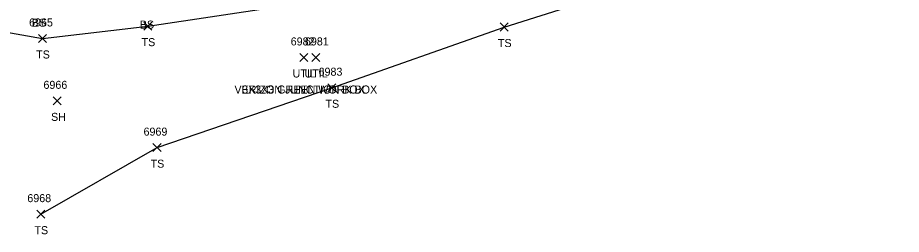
# Model space of a CAD drawing. Extents: x 1678863 to 1683592, y 407783 to 418211.
# Drawn here: x 1680616.3 to 1680837, y 408943.5 to 408997.5 of the extents above; entities that cross this region are included whole.
import ezdxf

# ---------------------------------------------------------------- set-up
doc = ezdxf.new("R2010")
doc.units = 0
for name, color, linetype in [('L_A', 7, 'Continuous'), ('L_I', 7, 'Continuous'), ('L_TIC', 7, 'Continuous'), ('LELB', 7, 'Continuous'), ('U_A', 7, 'Continuous'), ('U_C', 7, 'Continuous'), ('U_I', 7, 'Continuous'), ('UDEFAULT', 7, 'Continuous')]:
    doc.layers.add(name, color=color, linetype=linetype)

msp = doc.modelspace()

# ---------------------------------------------------------------- linework, layer by layer
at = {"layer": 'L_TIC'}
for points in [[(1680647.86, 408994.44), (1680649.86, 408996.44)], [(1680649.86, 408994.44), (1680647.86, 408996.44)], [(1680736.87, 408994.22), (1680738.87, 408996.22)], [(1680738.87, 408994.22), (1680736.87, 408996.22)], [(1680621.52, 408991.36), (1680623.52, 408993.36)], [(1680623.52, 408991.36), (1680621.52, 408993.36)], [(1680693.79, 408979.06), (1680695.79, 408981.06)], [(1680695.79, 408979.06), (1680693.79, 408981.06)], [(1680625.17, 408975.79), (1680627.17, 408977.79)], [(1680627.17, 408975.79), (1680625.17, 408977.79)], [(1680650.12, 408964.11), (1680652.12, 408966.11)], [(1680652.12, 408964.11), (1680650.12, 408966.11)], [(1680621.09, 408947.51), (1680623.09, 408949.51)], [(1680623.09, 408947.51), (1680621.09, 408949.51)]]:
    msp.add_lwpolyline(points, dxfattribs=at)
at = {"layer": 'LELB'}
for points in [[(1680622.09, 408948.51), (1680651.12, 408965.11), (1680694.79, 408980.06), (1680737.87, 408995.22), (1680780.87, 409008.78), (1680818.84, 409027.32), (1680845.07, 409047.96)], [(1680581.13, 408999.66), (1680622.52, 408992.36), (1680648.86, 408995.44), (1680697.24, 409002.73), (1680736.42, 409011.41), (1680777.65, 409017.22)]]:
    msp.add_lwpolyline(points, dxfattribs=at)
at = {"layer": 'UDEFAULT'}
for points in [[(1680686.83, 408986.62), (1680688.83, 408988.62)], [(1680688.83, 408986.62), (1680686.83, 408988.62)], [(1680689.81, 408986.62), (1680691.81, 408988.62)], [(1680691.81, 408986.62), (1680689.81, 408988.62)]]:
    msp.add_lwpolyline(points, dxfattribs=at)

# ---------------------------------------------------------------- texts
at = {"layer": 'L_A'}
for s, p in [('BS', (1680619.85, 408995.29)), ('BS', (1680619.85, 408995.29)), ('BS', (1680646.83, 408994.82)), ('TS', (1680647.27, 408990.44)), ('TS', (1680736.28, 408990.22)), ('TS', (1680620.93, 408987.36)), ('TS', (1680693.2, 408975.06)), ('SH', (1680624.65, 408971.79)), ('TS', (1680649.53, 408960.11)), ('TS', (1680620.5, 408943.51))]:
    msp.add_text(s, height=2, dxfattribs=at).set_placement(p)
at = {"layer": 'L_I'}
for s, p in [('6965', (1680619.17, 408995.36)), ('6983', (1680691.48, 408983.06)), ('6966', (1680622.76, 408979.79)), ('6969', (1680647.76, 408968.11)), ('6968', (1680618.73, 408951.51))]:
    msp.add_text(s, height=2, dxfattribs=at).set_placement(p)
at = {"layer": 'U_A'}
for p in [(1680684.99, 408982.62), (1680687.97, 408982.62)]:
    msp.add_text('UTIL', height=2, dxfattribs=at).set_placement(p)
at = {"layer": 'U_C'}
for s, p in [('VERIZON JUNCTION BOX', (1680670.47, 408978.62)), ('3X3X3 GREEN WORK BOX', (1680672.38, 408978.62))]:
    msp.add_text(s, height=2, dxfattribs=at).set_placement(p)
at = {"layer": 'U_I'}
for s, p in [('6982', (1680684.52, 408990.62)), ('6981', (1680688.07, 408990.62))]:
    msp.add_text(s, height=2, dxfattribs=at).set_placement(p)

doc.saveas('drawing.dxf')
